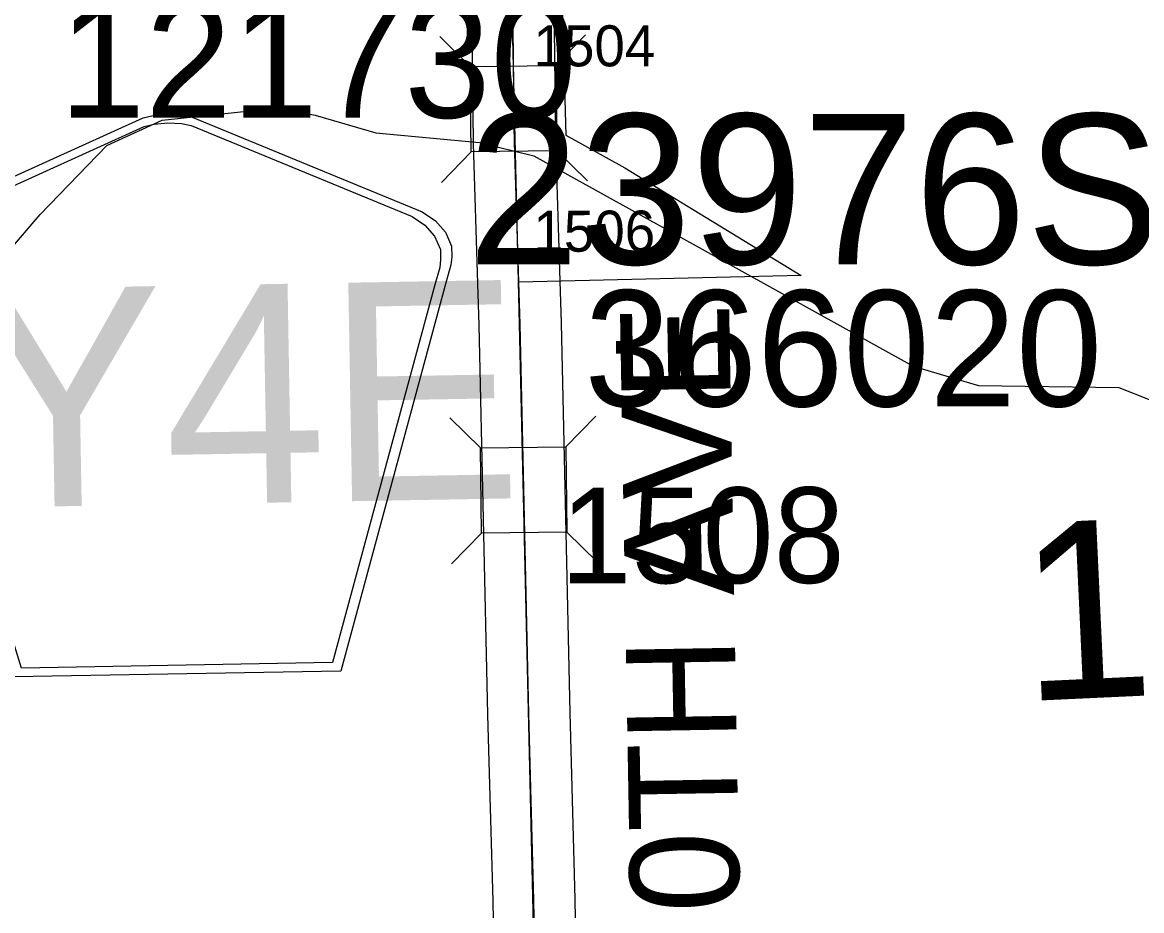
# Model space of a CAD drawing. Extents: x 128.7 to 185.5, y -21.4 to 12.6.
# Drawn here: x 136.858 to 137.678, y -10.447 to -9.797 of the extents above; entities that cross this region are included whole.
import ezdxf

# ---------------------------------------------------------------- set-up
doc = ezdxf.new("R2010")
doc.units = 0
for name, color, linetype in [('tdCoCorpBndry', 7, 'Continuous'), ('tdCoHydroRiver', 7, 'Continuous'), ('tdCoSecRdNmbr', 7, 'Continuous'), ('tdCoSecRdTxt', 7, 'Continuous'), ('tdCoSecRteBand', 7, 'Continuous'), ('tdCoSecRteCL', 7, 'Continuous'), ('tdCoSectLine', 7, 'Continuous'), ('tdCoSectNmbr', 7, 'Continuous'), ('tdCoShieldCoRteHrd', 7, 'Continuous'), ('tdCoStrucPriMaintName', 7, 'Continuous'), ('tdCoStrucSec', 7, 'Continuous'), ('tdCoStrucSecFHWANum', 7, 'Continuous'), ('tdCoSurfAsphalt', 7, 'Continuous')]:
    doc.layers.add(name, color=color, linetype=linetype)

msp = doc.modelspace()

# ---------------------------------------------------------------- linework, layer by layer
at = {"layer": 'tdCoCorpBndry'}
msp.add_lwpolyline([(137.22168, -9.98732), (137.21845, -9.88469), (137.2183, -9.87216), (137.21816, -9.86018), (137.21802, -9.84811), (137.21698, -9.7605), (137.21648, -9.74237), (137.22429, -9.74217), (137.24924, -9.74693), (137.2524, -9.74796), (137.25607, -9.87946), (137.29926, -9.90338), (137.4284, -9.98221)], close=True, dxfattribs=at)
at = {"layer": 'tdCoHydroRiver'}
msp.add_lwpolyline([(136.83909, -9.97487), (136.87107, -9.93758), (136.92, -9.88712), (136.96045, -9.8685), (137.0454, -9.85954), (137.07239, -9.86501), (137.11698, -9.87782), (137.19296, -9.88493), (137.23272, -9.89473), (137.51054, -10.04861), (137.55833, -10.0629), (137.66096, -10.06444), (137.68333, -10.07321)], dxfattribs=at)
at = {"layer": 'tdCoSecRteBand'}
for points in [[(137.20547, -10.59593), (137.20276, -10.44047), (137.19906, -10.30399), (137.19906, -10.30392), (137.19906, -10.30385), (137.19585, -10.16082), (137.19265, -10.01866), (137.19169, -9.98827), (137.18846, -9.88563), (137.18845, -9.88534), (137.18845, -9.88504), (137.18699, -9.7611)], [(137.24698, -9.76015), (137.24844, -9.88404), (137.25167, -9.98638), (137.25263, -10.01691), (137.25263, -10.01704), (137.25263, -10.01718), (137.25584, -10.15947), (137.25584, -10.15947), (137.25904, -10.30244), (137.26274, -10.43899), (137.26275, -10.43913), (137.26275, -10.43928), (137.26546, -10.59474)]]:
    msp.add_lwpolyline(points, dxfattribs=at)
at = {"layer": 'tdCoSecRteCL'}
msp.add_lwpolyline([(137.23656, -10.63606), (137.23546, -10.59541), (137.23275, -10.4398), (137.22905, -10.30318), (137.22585, -10.16015), (137.22264, -10.01785), (137.22168, -9.98732), (137.21845, -9.88469), (137.21698, -9.7605), (137.21648, -9.74238), (137.21539, -9.70333), (137.21501, -9.68989)], dxfattribs=at)
at = {"layer": 'tdCoSectLine'}
msp.add_lwpolyline([(137.21297, -9.63041), (137.23618, -10.63606)], dxfattribs=at)
at = {"layer": 'tdCoShieldCoRteHrd'}
for points in [[(136.85177, -10.27619), (136.7649, -9.99477), (136.76079, -9.98168), (136.75996, -9.97581), (136.75983, -9.96799), (136.76389, -9.95761), (136.77101, -9.949), (136.78047, -9.94216), (136.94646, -9.8669), (136.95394, -9.86513), (136.96435, -9.86404), (136.97479, -9.86477), (136.98233, -9.86628), (137.15085, -9.93569), (137.16054, -9.9422), (137.16796, -9.95056), (137.17238, -9.96079), (137.17252, -9.96861), (137.17189, -9.97451), (137.16824, -9.98773), (137.09125, -10.27201)], [(136.85752, -10.26976), (136.77299, -9.99592), (136.76905, -9.98336), (136.76825, -9.97772), (136.76812, -9.97021), (136.77202, -9.96025), (136.77886, -9.95198), (136.78794, -9.94541), (136.94729, -9.87317), (136.95447, -9.87147), (136.96446, -9.87042), (136.97448, -9.87112), (136.98172, -9.87257), (137.1435, -9.93921), (137.1528, -9.94545), (137.15992, -9.95348), (137.16417, -9.9633), (137.1643, -9.97081), (137.1637, -9.97647), (137.1602, -9.98916), (137.08528, -10.26578)]]:
    msp.add_lwpolyline(points, close=True, dxfattribs=at)
at = {"layer": 'tdCoStrucSec'}
for p, q in [((137.18611, -9.82921), (137.16372, -9.80734)), ((137.24871, -9.82847), (137.27058, -9.80608)), ((137.18685, -9.8918), (137.16498, -9.91419)), ((137.24945, -9.89106), (137.27184, -9.91293)), ((137.19346, -10.10849), (137.17107, -10.08662)), ((137.25605, -10.10776), (137.27792, -10.08536)), ((137.1942, -10.17109), (137.17233, -10.19348)), ((137.25679, -10.17035), (137.27918, -10.19222))]:
    msp.add_line(p, q, dxfattribs=at)
for points in [[(137.18685, -9.8918), (137.18611, -9.82921), (137.24871, -9.82847), (137.24945, -9.89106)], [(137.1942, -10.17109), (137.19346, -10.10849), (137.25605, -10.10776), (137.25679, -10.17035)]]:
    msp.add_lwpolyline(points, close=True, dxfattribs=at)
at = {"layer": 'tdCoSurfAsphalt'}
msp.add_lwpolyline([(137.23546, -10.59541), (137.23275, -10.4398), (137.22905, -10.30318), (137.22585, -10.16015), (137.22264, -10.01785), (137.22168, -9.98732), (137.21845, -9.88469), (137.21698, -9.7605), (137.21648, -9.74238), (137.21539, -9.70333), (137.21501, -9.68989)], dxfattribs=at)

# ---------------------------------------------------------------- texts
at = {"layer": 'tdCoSecRdNmbr'}
for s, height, rotation, p in [('1504', 0.03, 0.10604, (137.23238, -9.82926)), ('1506', 0.03, 0.10604, (137.23229, -9.96496)), ('1508', 0.07, 0.10423, (137.2521, -10.20776))]:
    msp.add_text(s, height=height, rotation=rotation, dxfattribs=at).set_placement(p)
at = {"layer": 'tdCoSecRdTxt'}
msp.add_text('130TH AVE', height=0.08, rotation=91, dxfattribs=at).set_placement((137.38548, -10.56723))
at = {"layer": 'tdCoSectNmbr'}
msp.add_text('15', height=0.13, rotation=2.65687, dxfattribs=at).set_placement((137.59147, -10.29406))
at = {"layer": 'tdCoShieldCoRteHrd'}
msp.add_text('Y4E', height=0.16, rotation=1.00004, dxfattribs=at).set_placement((136.82033, -10.15246))
at = {"layer": 'tdCoStrucPriMaintName'}
msp.add_text('23976S030', height=0.11, dxfattribs=at).set_placement((137.18422, -9.97404))
msp.add_text('23976S030', height=0.11, dxfattribs=at).set_placement((137.18422, -9.97404))
msp.add_text('23976S030', height=0.11, dxfattribs=at).set_placement((137.18422, -9.97404))
at = {"layer": 'tdCoStrucSecFHWANum'}
for s, p in [('121730', (136.8849, -9.86684)), ('366020', (137.26969, -10.07817))]:
    msp.add_text(s, height=0.085, dxfattribs=at).set_placement(p)

doc.saveas('drawing.dxf')
